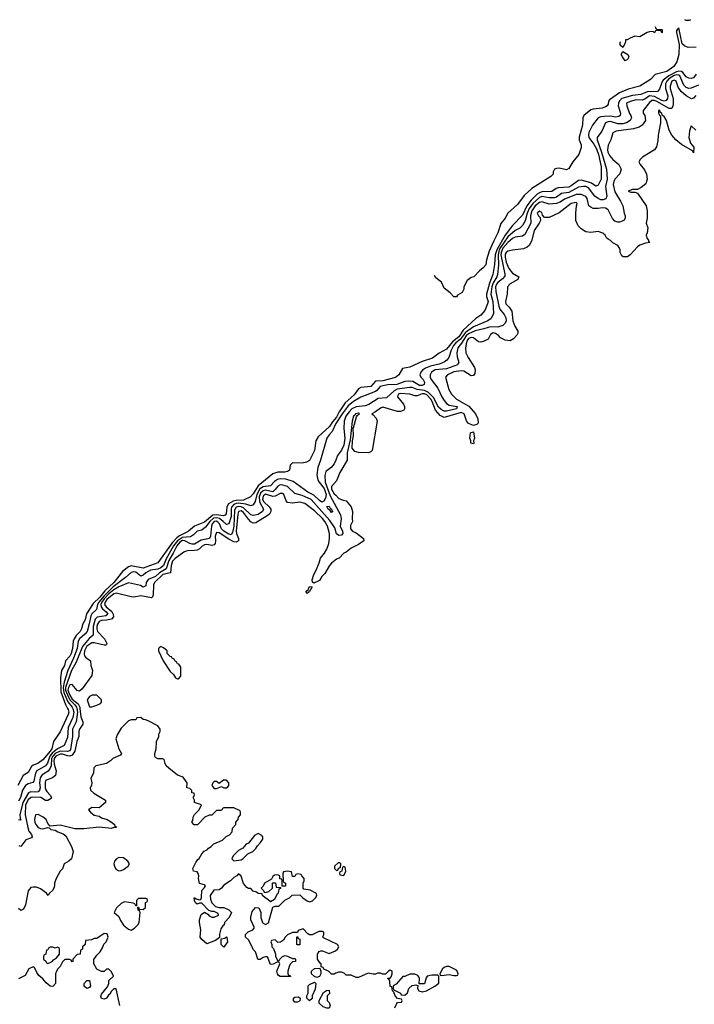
# Model space of a CAD drawing. Header units: inches. Extents: x 2348352 to 2479776, y 460422 to 613655.
# Tile 447 of 590: x 2408640 to 2414156, y 587580 to 595634. Entities that reach past the tile are written whole.
import ezdxf

# ---------------------------------------------------------------- set-up
doc = ezdxf.new("R2010")
doc.units = ezdxf.units.IN
doc.header["$MEASUREMENT"] = 0
for name, color, linetype in [('C4508', 7, 'Continuous'), ('C4509', 7, 'Continuous'), ('C4518', 7, 'Continuous'), ('C4519', 7, 'Continuous')]:
    doc.layers.add(name, color=color, linetype=linetype)

msp = doc.modelspace()

# ---------------------------------------------------------------- linework, layer by layer
at = {"layer": 'C4508', "color": 4}
for points, elevation in [([(2409031.2, 590000), (2409036.5, 589990), (2409041.1, 589970), (2409037.4, 589950), (2408970.3, 589809.7), (2408917.3, 589730), (2408902, 589670), (2408888.8, 589650), (2408830, 589578.7), (2408787.3, 589550), (2408750, 589535.1), (2408736.1, 589523.9), (2408710, 589476), (2408667.3, 589450), (2408626, 589370)], 64), ([(2409073.3, 590000), (2409082.7, 589970), (2409073.3, 589926.7), (2409035.1, 589844.9), (2409030, 589762), (2409004.6, 589695.4), (2408950, 589669.1), (2408906.3, 589633.7), (2408886.9, 589610), (2408866.8, 589553.2), (2408850.3, 589530), (2408781.3, 589490), (2408769, 589470), (2408755.6, 589404.4), (2408746.1, 589393.9), (2408710, 589384.2), (2408686.5, 589370), (2408661.8, 589330), (2408646, 589270), (2408630, 589241.6)], 68), ([(2409106.2, 590000), (2409112.1, 589970), (2409102, 589890), (2409071.5, 589830), (2409071.2, 589770), (2409055.4, 589664.6), (2409046.2, 589653.8), (2409030, 589647.1), (2408970, 589650.5), (2408931, 589630), (2408909.6, 589610), (2408899.6, 589590), (2408896.3, 589530), (2408889.4, 589510.6), (2408872.2, 589487.8), (2408822.5, 589457.5), (2408808.6, 589431.4), (2408800.7, 589390), (2408806, 589350), (2408803.1, 589330), (2408790, 589318.9), (2408770, 589314.3), (2408730, 589318.4), (2408711.5, 589308.5), (2408664.7, 589230), (2408642, 589130), (2408643.6, 589103.6), (2408650, 589086), (2408630, 589089)], 72), ([(2409132.8, 590000), (2409141.1, 589930), (2409156, 589890), (2409156, 589870), (2409128.7, 589830), (2409123.7, 589810), (2409124.4, 589770), (2409105.8, 589730), (2409090.9, 589649.1), (2409070, 589617.7), (2409050.9, 589609.1), (2409030, 589611.6), (2408990, 589626.5), (2408970, 589626.6), (2408936.3, 589610), (2408921.9, 589590), (2408919, 589570), (2408922.9, 589542.9), (2408937.3, 589490), (2408932.7, 589450), (2408907.8, 589432.2), (2408850.7, 589410), (2408847.4, 589390), (2408849, 589351), (2408854.5, 589334.5), (2408861, 589321), (2408890.4, 589290), (2408900.5, 589270), (2408897, 589263), (2408870, 589246.3), (2408850, 589248), (2408812.1, 589272.1), (2408744.8, 589275.2), (2408730, 589270.7), (2408710, 589252.8), (2408688.7, 589210), (2408685, 589130), (2408705.4, 589025.4), (2408715.6, 588995.6), (2408735.3, 588970), (2408742.8, 588950), (2408737.5, 588942.5), (2408690, 588926), (2408650.3, 588869.7), (2408634.6, 588874.6)], 76), ([(2410000, 589402.3), (2409977.2, 589437.2), (2409930, 589454), (2409858, 589510), (2409838, 589530), (2409828.4, 589548.4), (2409822, 589582), (2409808, 589588), (2409770, 589588), (2409750, 589598), (2409744, 589610), (2409744, 589630), (2409755.3, 589670), (2409758, 589730), (2409778, 589770), (2409778, 589790), (2409788, 589810), (2409788, 589830), (2409770, 589858), (2409690, 589898), (2409667.3, 589907.3), (2409648.4, 589908.4), (2409630, 589926), (2409598, 589922), (2409590, 589906), (2409550, 589906), (2409530, 589898), (2409470, 589838), (2409436.9, 589783.1), (2409426, 589750), (2409451, 589670), (2409471.3, 589630), (2409463.6, 589616.4), (2409402, 589590), (2409382, 589570), (2409350, 589549), (2409262, 589530), (2409247.1, 589512.9), (2409244.7, 589470), (2409221, 589430), (2409230.7, 589390), (2409226.8, 589370), (2409216, 589350), (2409218.8, 589330), (2409246.4, 589306.4), (2409342, 589250), (2409342, 589230), (2409290, 589188), (2409230, 589188.7), (2409202, 589170), (2409218, 589150), (2409250, 589126), (2409290, 589118), (2409310, 589104.7), (2409354, 589090), (2409390.9, 589070.9), (2409414, 589050), (2409418, 589038), (2409432.7, 589032.7), (2409430, 589026), (2409410, 589026), (2409390, 589018), (2409290, 589029), (2409165.4, 589014.6), (2409090, 589014), (2408970, 589044), (2408890, 589038), (2408870, 589058), (2408856, 589090), (2408833.2, 589110), (2408790, 589132), (2408770, 589128.7), (2408762, 589090), (2408764.2, 589070), (2408770.6, 589050), (2408790, 589026), (2408810, 589018), (2408830, 589016.3), (2408870, 589024.7), (2408882, 589022), (2408894, 589010), (2408930, 589002.8), (2408952, 588990), (2408995.3, 588975.3), (2409017.3, 588957.3), (2409062.8, 588870), (2409076, 588830), (2409064.7, 588770), (2409042, 588750), (2409004.7, 588730), (2408990.9, 588689.1), (2408972, 588670), (2408938, 588610), (2408924.7, 588570), (2408924.7, 588550), (2408918, 588530), (2408906.8, 588510), (2408884.7, 588490), (2408872, 588470), (2408859, 588490), (2408810, 588525.2), (2408776.5, 588536.5), (2408750, 588539), (2408730, 588535.3), (2408710, 588508), (2408687.1, 588392.9), (2408670, 588358), (2408650, 588348), (2408630, 588362)], 84), ([(2409458, 587570), (2409430, 587706), (2409410, 587706), (2409390, 587686), (2409376.9, 587663.1), (2409365.4, 587654.6), (2409350.8, 587629.2), (2409330, 587622), (2409310, 587626), (2409304, 587644), (2409310, 587662), (2409358, 587722), (2409369, 587750), (2409370, 587774), (2409408, 587810), (2409390, 587846), (2409370, 587866), (2409350, 587866), (2409331.3, 587848.7), (2409308.9, 587848.9), (2409270, 587866), (2409246, 587910), (2409247.3, 587947.3), (2409270, 587982), (2409298, 588010), (2409318, 588042), (2409329.1, 588070.9), (2409348, 588090), (2409362, 588130), (2409355.3, 588155.3), (2409330, 588158), (2409270, 588118), (2409250, 588118), (2409227.3, 588107.3), (2409178, 588102), (2409174, 588070), (2409154, 588050), (2409154, 588030), (2409138, 588022), (2409134, 587990), (2409110, 587986), (2409074, 587950), (2409074, 587930), (2409070, 587926), (2409062, 587942), (2409050, 587946), (2409010, 587946), (2408990, 587926), (2408972, 587890), (2408952, 587870), (2408942, 587850), (2408934, 587830), (2408934, 587750), (2408910, 587726), (2408888.4, 587728.4), (2408856.4, 587756.4), (2408830, 587788), (2408796.4, 587816.4), (2408780.4, 587840.4), (2408762, 587882), (2408750, 587886), (2408714, 587870), (2408683.6, 587816.4), (2408630, 587788)], 88)]:
    msp.add_lwpolyline(points, dxfattribs=dict(at, elevation=elevation))
at = {"layer": 'C4508', "color": 4, "elevation": 88}
for points in [[(2409450, 588779.3), (2409431.3, 588770), (2409414.8, 588750), (2409410.7, 588730), (2409414, 588710), (2409425.5, 588685.5), (2409450, 588670.7), (2409470, 588673), (2409490, 588681.6), (2409526, 588710), (2409537.2, 588730), (2409525.2, 588750), (2409490, 588777.2)], [(2409670, 588446), (2409610, 588446), (2409594, 588430), (2409594, 588386), (2409590, 588386), (2409582, 588402), (2409568, 588408), (2409498, 588418), (2409470, 588405.2), (2409431, 588370), (2409412, 588330), (2409450, 588298), (2409464, 588264), (2409487.7, 588227.7), (2409530, 588194.8), (2409550, 588186), (2409577.5, 588202.5), (2409605.2, 588230), (2409616, 588250), (2409626, 588330), (2409622, 588342), (2409608, 588350), (2409606, 588374), (2409610, 588374), (2409618, 588358), (2409650, 588354), (2409667.3, 588372.7), (2409668, 588412), (2409682, 588418), (2409686, 588430), (2409682, 588442)], [(2408950, 588046), (2408930, 588038), (2408910, 588046), (2408890, 588046), (2408878, 588042), (2408870, 588026), (2408858, 588022), (2408854, 587990), (2408838, 587982), (2408834, 587970), (2408834, 587950), (2408852.7, 587932.7), (2408858, 587918), (2408870, 587914), (2408890, 587922), (2408906, 587930), (2408916.4, 587943.6), (2408940.4, 587959.6), (2408966, 587990), (2408966, 588030), (2408962, 588042)], [(2409190, 587708.7), (2409167.3, 587727.3), (2409168, 587750), (2409190, 587774), (2409210, 587774), (2409218, 587730), (2409210, 587718)]]:
    msp.add_lwpolyline(points, close=True, dxfattribs=at)
at = {"layer": 'C4509', "color": 4}
for points, elevation in [([(2410000, 591439.9), (2409947.5, 591412.5), (2409924.8, 591395.2), (2409885.8, 591354.2), (2409770, 591189.7), (2409650, 591147.1), (2409550, 591165.6), (2409530, 591158), (2409480.7, 591119.3), (2409409.1, 591030), (2409337, 590963), (2409293.9, 590910), (2409241.5, 590858.5), (2409185.5, 590774.5), (2409175, 590725), (2409153.5, 590686.5), (2409145.7, 590650), (2409134.6, 590630), (2409102.6, 590597.4), (2409084.2, 590570), (2409076.9, 590550), (2409071.3, 590490), (2409060.2, 590450), (2409050, 590427.3), (2409013.4, 590390), (2409005.5, 590350), (2408982.4, 590310), (2408972.6, 590250), (2408975.9, 590135.9), (2409013.4, 590033.4), (2409031.2, 590000)], 64), ([(2410000, 591401), (2409970, 591398.6), (2409929, 591371), (2409896.4, 591330), (2409837.6, 591222.4), (2409815.9, 591170), (2409793.7, 591150), (2409770, 591138.8), (2409710, 591130.8), (2409670, 591108.5), (2409650, 591089.7), (2409630, 591083), (2409590, 591115.5), (2409570, 591118.4), (2409550, 591110.9), (2409504.9, 591070), (2409405.3, 590994.7), (2409330, 590922.3), (2409287.2, 590870), (2409276.8, 590850), (2409267.4, 590810), (2409230, 590772.6), (2409221.6, 590758.4), (2409209.3, 590690.7), (2409190.3, 590630), (2409173.6, 590606.4), (2409130, 590569.5), (2409118, 590550), (2409111.1, 590490), (2409080.6, 590410), (2409033.7, 590310), (2409004.6, 590215.4), (2408995.3, 590170), (2409001.4, 590130), (2409034.7, 590054.7), (2409070.2, 590010), (2409073.3, 590000)], 68), ([(2410000, 591366.1), (2409990, 591371.5), (2409970, 591372.5), (2409950, 591360.7), (2409923.5, 591330), (2409895.4, 591270), (2409858.8, 591210), (2409837.5, 591142.5), (2409784, 591110), (2409750, 591078.7), (2409690, 591054.5), (2409672.7, 591030), (2409670, 591002), (2409650, 590993.2), (2409626.3, 591006.3), (2409530, 591026), (2409450, 590993.5), (2409410, 590971.2), (2409370, 590937.9), (2409330, 590895.2), (2409311.4, 590870), (2409304.3, 590850), (2409306.8, 590830), (2409315.6, 590815.6), (2409346.4, 590790), (2409360.3, 590770), (2409343.4, 590756.6), (2409272.8, 590747.2), (2409256.1, 590730), (2409240.2, 590670), (2409242, 590598), (2409207.1, 590572.9), (2409153.9, 590506.1), (2409100.5, 590379.5), (2409064.3, 590310), (2409014.6, 590170), (2409014.4, 590150), (2409030, 590110.2), (2409050.1, 590070), (2409091, 590030), (2409104.2, 590010), (2409106.2, 590000)], 72), ([(2410000, 591285.2), (2409982, 591278), (2409910, 591227.6), (2409890, 591205.6), (2409877.2, 591170), (2409871.7, 591108.3), (2409810, 591095.2), (2409741.7, 591030), (2409733.1, 591010), (2409731.7, 590928.3), (2409726.4, 590913.6), (2409716.4, 590903.6), (2409630, 590919.7), (2409574, 590910), (2409550, 590911.6), (2409430, 590943.1), (2409410, 590936.8), (2409353.4, 590890), (2409338.9, 590870), (2409334.4, 590850), (2409347.9, 590830), (2409393.5, 590793.5), (2409405.2, 590770), (2409407.7, 590750), (2409389.3, 590730.7), (2409350, 590722), (2409310, 590719.3), (2409290, 590710.9), (2409275.5, 590690), (2409269.4, 590669.4), (2409269.4, 590650), (2409276.5, 590630), (2409332.1, 590570), (2409351.7, 590530), (2409350, 590522), (2409343.5, 590516.5), (2409330, 590516.3), (2409250, 590536.1), (2409230, 590536.4), (2409190, 590508.5), (2409168.6, 590470), (2409166.1, 590446.1), (2409170.3, 590430.3), (2409179, 590419), (2409219.1, 590390), (2409222.6, 590350), (2409236.1, 590310), (2409230.2, 590270), (2409150, 590158.9), (2409130, 590142.4), (2409110, 590147.7), (2409070, 590196.2), (2409050, 590194), (2409037.7, 590170), (2409034.8, 590150), (2409050, 590108.4), (2409070, 590076), (2409116.8, 590036.8), (2409131.4, 590011.4), (2409132.8, 590000)], 76)]:
    msp.add_lwpolyline(points, dxfattribs=dict(at, elevation=elevation))
at = {"layer": 'C4509', "color": 4, "elevation": 84}
for points in [[(2409790, 590506), (2409774, 590490), (2409774, 590470), (2409812, 590390), (2409870, 590302), (2409896.9, 590276.9), (2409914, 590250), (2409930, 590242), (2409938, 590242), (2409956.4, 590263.6), (2409956.4, 590336.4), (2409942, 590362), (2409930, 590366), (2409922, 590382), (2409910, 590386), (2409902, 590402), (2409886, 590410), (2409882, 590422), (2409870, 590426), (2409846, 590450), (2409846, 590470), (2409816.4, 590496.4)], [(2409270, 590108.7), (2409231.6, 590108.4), (2409210, 590098), (2409192, 590070), (2409210, 590012), (2409230, 590012), (2409270, 590026), (2409300.4, 590039.6), (2409308, 590050), (2409308, 590070)]]:
    msp.add_lwpolyline(points, close=True, dxfattribs=at)
at = {"layer": 'C4518', "color": 4, "elevation": 84}
msp.add_lwpolyline([(2411706, 587550), (2411720.2, 587579.8), (2411730, 587594), (2411762, 587598), (2411766, 587610), (2411762, 587622), (2411730, 587626), (2411710, 587648), (2411698, 587678), (2411688, 587690), (2411682, 587722), (2411670, 587726), (2411667.3, 587767.3), (2411662, 587782), (2411646, 587790), (2411650, 587794), (2411670, 587794), (2411676.4, 587803.6), (2411686, 587830), (2411686, 587850), (2411670, 587858), (2411654, 587850), (2411630, 587826), (2411610, 587826), (2411590, 587835.3), (2411565.4, 587834.6), (2411550, 587826), (2411530, 587826), (2411490, 587835.3), (2411410, 587798), (2411390, 587798), (2411350, 587818), (2411310, 587818), (2411293.6, 587833.6), (2411270, 587842), (2411250, 587842), (2411224.7, 587835.3), (2411210, 587826), (2411190, 587826), (2411166, 587850), (2411127.3, 587867.3), (2411122, 587882), (2411106, 587886), (2411106, 587910), (2411096.4, 587916.4), (2411075.3, 587950), (2411075.3, 587990), (2411088.9, 588011.1), (2411103.1, 588016.9), (2411116.9, 588016.9), (2411170, 587994), (2411223.1, 588016.9), (2411238, 588030), (2411248, 588050), (2411238, 588070), (2411123.1, 588123.1), (2411118, 588130), (2411126, 588150), (2411126, 588170), (2411116.4, 588176.4), (2411085.4, 588174.6), (2411031.1, 588148.9), (2411010, 588148.7), (2410996.4, 588156.4), (2410958, 588198), (2410918, 588182), (2410910, 588166), (2410870, 588166), (2410830, 588148), (2410810, 588128), (2410796, 588104), (2410771.6, 588088.4), (2410750, 588086), (2410730, 588106), (2410698, 588102), (2410694, 588090), (2410702, 588070), (2410702, 588050), (2410716, 588036), (2410731.3, 587990), (2410732, 587970), (2410750, 587934), (2410762, 587938), (2410766, 587950), (2410788, 587970), (2410810, 587978), (2410830, 587974), (2410870, 587954), (2410890, 587954), (2410894, 587950), (2410894, 587930), (2410870, 587926), (2410851.3, 587908.7), (2410842, 587890), (2410832, 587850), (2410832.7, 587832.7), (2410838, 587818), (2410850, 587814), (2410852.7, 587807.3), (2410770, 587808), (2410756.4, 587816.4), (2410748, 587828), (2410742, 587850), (2410766, 587910), (2410762, 587922), (2410750, 587926), (2410711.6, 587908.4), (2410690, 587906), (2410667.3, 587967.3), (2410650, 587968), (2410630, 587962), (2410607.3, 587947.3), (2410590, 587946), (2410586, 587950), (2410568, 588010), (2410549, 588029), (2410542, 588050), (2410510, 588106), (2410486, 588130), (2410486, 588150), (2410508.4, 588171.6), (2410546, 588190), (2410556.4, 588203.6), (2410558, 588210), (2410528.7, 588270), (2410528.9, 588291.1), (2410540.4, 588339.6), (2410568.4, 588371.6), (2410594, 588370), (2410611.1, 588331.1), (2410611.3, 588290), (2410624.7, 588250), (2410630, 588242), (2410650, 588232), (2410673.2, 588246.8), (2410710, 588374), (2410730, 588382), (2410758, 588382), (2410808.9, 588431.1), (2410846, 588450), (2410868.4, 588471.6), (2410930, 588474), (2410954, 588450), (2410990, 588424.7), (2411010, 588418), (2411034.6, 588425.4), (2411058, 588450), (2411068, 588470), (2411067.3, 588487.3), (2411014.6, 588514.6), (2410962, 588522), (2410958, 588530), (2410958, 588570), (2410966, 588590), (2410966, 588610), (2410946, 588630), (2410942, 588642), (2410910, 588646), (2410898, 588642), (2410890, 588626), (2410870, 588626), (2410862, 588662), (2410830, 588668), (2410798, 588662), (2410792.7, 588647.3), (2410794, 588590), (2410798, 588578), (2410812, 588570), (2410814, 588550), (2410810, 588546), (2410786, 588546), (2410786, 588590), (2410782, 588602), (2410767.3, 588607.3), (2410766, 588630), (2410750, 588638), (2410723.6, 588636.4), (2410710, 588626), (2410698, 588602), (2410642, 588570), (2410630, 588546), (2410614, 588530), (2410634, 588510), (2410638, 588498), (2410650, 588494), (2410676.4, 588503.6), (2410706, 588530), (2410706, 588570), (2410710, 588574), (2410732.7, 588572.7), (2410738, 588538), (2410774, 588534), (2410770, 588526), (2410758, 588522), (2410752, 588490), (2410741, 588479), (2410723.6, 588436.4), (2410690, 588418), (2410670, 588438), (2410646, 588450), (2410626, 588470), (2410622, 588482), (2410590, 588486), (2410576.4, 588496.4), (2410550, 588506), (2410530, 588526), (2410510, 588526), (2410496.4, 588536.4), (2410470, 588568), (2410450, 588628), (2410430, 588646), (2410414, 588630), (2410390, 588618), (2410364.7, 588590), (2410310, 588555.3), (2410290, 588528.7), (2410270, 588515.3), (2410226, 588514), (2410198, 588470), (2410199.6, 588439.6), (2410211.3, 588410), (2410241, 588381), (2410270, 588371.3), (2410310, 588372), (2410350, 588352), (2410372, 588330), (2410352, 588290), (2410314, 588250), (2410311.3, 588228.7), (2410299.6, 588220.4), (2410283.6, 588196.4), (2410274, 588154), (2410274, 588126), (2410239.6, 588100.4), (2410170, 588075.3), (2410128.9, 588108.9), (2410115.3, 588130), (2410122, 588190), (2410108.7, 588250), (2410108.9, 588271.1), (2410124.7, 588315.3), (2410150, 588334), (2410178, 588318), (2410190, 588302), (2410210, 588292), (2410230, 588292), (2410266, 588310), (2410262, 588322), (2410230, 588338), (2410210, 588338), (2410187.3, 588347.3), (2410130, 588406), (2410110, 588406), (2410090, 588398), (2410078, 588410), (2410068, 588430), (2410066, 588450), (2410071.6, 588451.6), (2410082, 588442), (2410110, 588434), (2410122, 588438), (2410127.3, 588452.7), (2410128.4, 588511.6), (2410150, 588534), (2410158, 588550), (2410150, 588558), (2410108.7, 588568.7), (2410102.7, 588610), (2410105.2, 588630), (2410099, 588650), (2410090, 588662), (2410062, 588670), (2410055.3, 588690), (2410080.2, 588739.8), (2410096.4, 588763.6), (2410108.4, 588771.6), (2410128, 588810), (2410148.9, 588831.1), (2410174.6, 588845.4), (2410183.1, 588856.9), (2410206, 588870), (2410228.4, 588891.6), (2410298, 588922), (2410328.9, 588951.1), (2410354.6, 588965.4), (2410378, 588990), (2410380.4, 589019.6), (2410406, 589050), (2410406, 589070), (2410426, 589090), (2410428.4, 589111.6), (2410446, 589130), (2410446, 589150), (2410442, 589162), (2410390, 589186), (2410310, 589186), (2410298, 589182), (2410290, 589166), (2410250, 589166), (2410210, 589126), (2410190, 589126), (2410154, 589110), (2410092.7, 589047.3), (2410067.3, 589047.3), (2410048, 589070), (2410056.4, 589083.6), (2410058, 589110), (2410068.9, 589131.1), (2410108, 589170), (2410126, 589210), (2410068, 589230), (2410068, 589250), (2410058, 589270), (2410068, 589290), (2410066, 589306), (2410048.7, 589308.7), (2410047.3, 589327.3), (2410030, 589346), (2410006, 589350), (2410008, 589390), (2410000, 589402.3)], dxfattribs=at)
for points in [[(2410330, 589414), (2410307.3, 589412.7), (2410270, 589386), (2410250, 589402), (2410230, 589402), (2410218, 589390), (2410211.3, 589370), (2410230, 589344.7), (2410250, 589344.7), (2410290, 589362), (2410310, 589351.3), (2410330, 589351.3), (2410342, 589358), (2410348.7, 589370), (2410349, 589390)], [(2410590, 588978), (2410559.6, 588960.4), (2410510, 588898), (2410491.6, 588888.4), (2410463.6, 588856.4), (2410430, 588838), (2410385.4, 588794.6), (2410374, 588770), (2410390, 588754), (2410450, 588762), (2410468.4, 588771.6), (2410506, 588810), (2410546, 588830), (2410570, 588854), (2410583.1, 588876.9), (2410610, 588902), (2410628, 588930), (2410628, 588950), (2410620.4, 588960.4)], [(2411256.4, 588736.4), (2411243.6, 588736.4), (2411214, 588710), (2411214, 588690), (2411230, 588674), (2411242, 588678), (2411247.3, 588692.7), (2411262, 588698), (2411266, 588730)], [(2411290, 588706), (2411278, 588702), (2411274, 588670), (2411258, 588662), (2411254, 588650), (2411258, 588638), (2411290, 588634), (2411306, 588670), (2411302, 588702)], [(2410310, 588046), (2410288, 588070), (2410286, 588114), (2410318, 588122), (2410330, 588132), (2410334, 588130), (2410338, 588090)], [(2410910, 588066), (2410906, 588070), (2410906, 588130), (2410910, 588134), (2410918, 588118), (2410931.6, 588111.6), (2410930, 588066)], [(2412150, 587888.7), (2412130, 587888.7), (2412110, 587882), (2412098, 587870), (2412074, 587830), (2412078, 587818), (2412090, 587814), (2412150, 587824.7), (2412190, 587814), (2412210, 587814), (2412222, 587818), (2412226, 587830), (2412218, 587850), (2412210, 587858)], [(2411070, 587798), (2411050, 587808), (2411026, 587830), (2411026, 587850), (2411050, 587872), (2411094, 587874), (2411102, 587850), (2411102, 587830), (2411090, 587806)], [(2411870, 587825.2), (2411830, 587825.2), (2411788, 587808), (2411772, 587808), (2411716.9, 587743.1), (2411694, 587730), (2411694, 587710), (2411698, 587698), (2411754, 587670), (2411758, 587658), (2411790, 587654), (2411810, 587674), (2411822, 587710), (2411850, 587734.8), (2411878, 587738), (2411894, 587734), (2411892, 587710), (2411902, 587690), (2411930, 587681), (2411966, 587690), (2412032.9, 587727.1), (2412067.3, 587752.7), (2412066, 587810), (2412058, 587818), (2412010, 587819), (2411971.3, 587808.7), (2411963.6, 587796.4), (2411950, 587746), (2411906, 587746), (2411908.7, 587790), (2411903.1, 587803.1), (2411894, 587814)], [(2411010, 587608), (2410988, 587630), (2410988, 587650), (2410998, 587670), (2410998, 587730), (2411010, 587742), (2411050, 587762), (2411062, 587750), (2411056.9, 587703.1), (2411032, 587650), (2411031.6, 587628.4)], [(2411150, 587548), (2411120.2, 587560.2), (2411088, 587590), (2411088.4, 587611.6), (2411123.1, 587676.9), (2411148.4, 587691.6), (2411170, 587694), (2411171.6, 587668.4), (2411154, 587650), (2411154, 587610), (2411170, 587594), (2411178, 587570), (2411170, 587548)], [(2410890, 587598), (2410878, 587610), (2410878, 587630), (2410890, 587638), (2410919.6, 587639.6), (2410934, 587630), (2410930, 587608), (2410910, 587598)]]:
    msp.add_lwpolyline(points, close=True, dxfattribs=at)
at = {"layer": 'C4519', "color": 4}
for points, elevation in [([(2414125.1, 595633.9), (2414113.7, 595626.3), (2414090, 595626), (2414077.7, 595633.4)], 52), ([(2414170, 595409.6), (2414105.1, 595405.1), (2414076.9, 595416.9), (2414057.6, 595437.6), (2414030, 595568), (2414019.6, 595560.4), (2414010, 595546), (2414008.7, 595530), (2414031.3, 595431.3), (2414029.1, 595350), (2414012.7, 595290), (2413988.9, 595250), (2413930, 595209.2), (2413835.2, 595184.8), (2413796.3, 595143.7), (2413710, 595089.8), (2413615.2, 595064.8), (2413544.2, 595035.8), (2413461.7, 594978.3), (2413452.7, 594967.3), (2413450, 594944), (2413442, 594930), (2413430, 594920.7), (2413402, 594910), (2413330, 594902), (2413310, 594895.6), (2413252.7, 594850), (2413244.2, 594830), (2413240.8, 594770), (2413213.1, 594673.1), (2413215.3, 594650), (2413230.9, 594609.1), (2413231.3, 594588.7), (2413211, 594530), (2413162, 594470), (2413130, 594417.2), (2413110, 594404.5), (2413050, 594419.3), (2413030, 594418), (2413011.3, 594410), (2413002, 594390), (2413000.5, 594370), (2412983.8, 594350), (2412826.2, 594253.8), (2412763.6, 594196.4), (2412710, 594121.6), (2412630.4, 594050), (2412608.7, 594011.3), (2412572.8, 593967.2), (2412550, 593889.3), (2412515.3, 593824.7), (2412478.5, 593741.4), (2412457.1, 593670), (2412450, 593629), (2412430, 593604), (2412399.6, 593580.4), (2412354, 593530), (2412330, 593526), (2412299.6, 593500.4), (2412272, 593450), (2412271.1, 593428.9), (2412256.9, 593403.1), (2412219.6, 593380.4), (2412210, 593368), (2412190, 593366), (2412160.4, 593400.4), (2412110, 593438), (2412090, 593488), (2412042, 593522), (2412030.5, 593541.4)], 56), ([(2413850, 595554), (2413890, 595554), (2413894, 595550), (2413894, 595530), (2413890, 595526), (2413882, 595542), (2413870, 595546), (2413838, 595542), (2413830, 595526), (2413818, 595538), (2413790, 595535.3), (2413770, 595528.7), (2413710, 595494), (2413670, 595498), (2413630, 595484), (2413608, 595468), (2413592, 595468), (2413592, 595452), (2413584.7, 595430), (2413570, 595406), (2413550, 595426), (2413550, 595451), (2413553.1, 595454.1)], 52), ([(2413836.2, 595577.8), (2413842, 595562), (2413850, 595554)], 52), ([(2414170, 595189.3), (2414150, 595159.5), (2414130, 595154), (2414110, 595156.2), (2414090, 595167.3), (2414062.2, 595202.2), (2414050, 595209.8), (2414030, 595212.7), (2414010, 595207), (2413946.3, 595173.7), (2413901.2, 595138.8), (2413892.2, 595127.8), (2413870, 595065.2), (2413853.7, 595046.3), (2413770, 595044.1), (2413719, 595021.1), (2413650, 595015), (2413563.1, 594990), (2413542.9, 594970), (2413535.8, 594950), (2413534.3, 594930), (2413552, 594870), (2413548.7, 594851.3), (2413538, 594842), (2413510, 594837.2), (2413470, 594843.8), (2413418.2, 594841.8), (2413390, 594839.2), (2413368.5, 594830), (2413323.1, 594770), (2413293.1, 594710), (2413289.2, 594690), (2413293.8, 594670), (2413335.2, 594615.2), (2413356.5, 594576.5), (2413372.2, 594530), (2413393.5, 594430), (2413393.8, 594330), (2413370, 594279), (2413350, 594272.3), (2413315.4, 594295.4), (2413290, 594305), (2413230, 594320.3), (2413210, 594319.2), (2413150, 594274.7), (2413130, 594265.3), (2413041.6, 594258.4), (2413026.3, 594253.7), (2412990, 594229.7), (2412910, 594225), (2412890, 594218.9), (2412870, 594205.6), (2412822.5, 594157.5), (2412785.4, 594110), (2412750, 594035.8), (2412670, 593949.7), (2412608.8, 593871.2), (2412540.6, 593750), (2412528.4, 593710), (2412522.6, 593630), (2412507.7, 593550), (2412480.9, 593479.1), (2412455.9, 593390), (2412456.2, 593370), (2412469.1, 593330), (2412465.5, 593310), (2412444.1, 593255.9), (2412410, 593216.9), (2412370, 593189.6), (2412266.4, 593093.6), (2412230, 593039.3), (2412179.9, 593000.1), (2412130, 592939.7), (2412070, 592907.3), (2412015.1, 592864.9), (2411930, 592838), (2411830, 592791.8), (2411770, 592781.2), (2411740.5, 592730), (2411712.5, 592707.5), (2411610, 592680.7), (2411550, 592676.8), (2411510, 592633.7), (2411430, 592625.1), (2411410, 592613.3), (2411373.6, 592566.4), (2411301.5, 592498.5), (2411253.1, 592426.9), (2411230, 592382.7), (2411196.7, 592343.3), (2411173.3, 592306.7), (2411079.5, 592220.5), (2411060.7, 592190), (2411050.2, 592109.8), (2411010, 592029), (2410985.2, 592014.8), (2410950, 592005.2), (2410871.3, 592008.7), (2410851.1, 591988.9), (2410844.7, 591950), (2410830, 591939), (2410807.1, 591932.9), (2410750, 591932.3), (2410710, 591918.4), (2410590, 591820.8), (2410550, 591756.3), (2410528, 591730), (2410470, 591702.2), (2410410, 591701.6), (2410384.5, 591695.5), (2410347.2, 591672.8), (2410334.4, 591650), (2410328.7, 591591.3), (2410318.7, 591581.3), (2410303.9, 591576.1), (2410250, 591584.1), (2410219.7, 591580.3), (2410150, 591524.8), (2410070.4, 591490), (2410019.3, 591450), (2410000, 591439.9)], 64), ([(2414190, 595097.6), (2414130, 595074), (2414110, 595071.6), (2414090, 595079.6), (2414070, 595097.6), (2414036, 595176), (2414030, 595180.8), (2414010, 595182.4), (2413990, 595176.2), (2413947, 595150), (2413930.2, 595130), (2413921, 595110), (2413919.2, 595070), (2413938, 595010), (2413936.5, 594990), (2413926.2, 594973.8), (2413910, 594968), (2413890, 594973.2), (2413830, 595004.5), (2413790.2, 595009.8), (2413750, 594983.5), (2413730, 594976.4), (2413681.2, 594978.8), (2413630, 594965.6), (2413602, 594950), (2413603.8, 594930), (2413626.7, 594866.7), (2413637.3, 594850), (2413641, 594830), (2413631.3, 594810), (2413601, 594790), (2413570, 594781.1), (2413530, 594783.1), (2413470, 594800.4), (2413450, 594798.9), (2413430.3, 594789.7), (2413398.3, 594721.7), (2413360.5, 594670), (2413362.4, 594650), (2413397.2, 594550), (2413437.6, 594410), (2413442.3, 594330), (2413428.9, 594270), (2413440.8, 594190), (2413432.4, 594167.6), (2413410, 594159.8), (2413390, 594161.6), (2413369.9, 594169.9), (2413341.7, 594190), (2413290, 594259.7), (2413270, 594268.2), (2413250, 594269.7), (2413210, 594262.6), (2413130, 594219.2), (2413070, 594212.6), (2413030, 594183.5), (2413010, 594177.2), (2412970, 594175.6), (2412910, 594186.6), (2412890, 594180.3), (2412834.7, 594130), (2412804.4, 594090), (2412788, 594050), (2412771.9, 593988.1), (2412750, 593949.5), (2412730, 593927.6), (2412690, 593908.4), (2412630, 593856.5), (2412570, 593771.6), (2412560.1, 593750), (2412550.7, 593710), (2412554.8, 593625.2), (2412546.9, 593550), (2412540.8, 593530), (2412510, 593482), (2412499.8, 593450), (2412493, 593390), (2412507.5, 593330), (2412513, 593230), (2412494, 593190), (2412466.8, 593170), (2412350, 593121.6), (2412283.8, 593076.2), (2412241.9, 593018.1), (2412205.2, 592990), (2412187, 592970), (2412168.2, 592930), (2412149, 592871), (2412133, 592850), (2412110, 592831.8), (2412070, 592816.4), (2411999.7, 592800.3), (2411957.5, 592782.5), (2411934.3, 592765.7), (2411919.1, 592750), (2411910.5, 592730), (2411920.5, 592710), (2411939.5, 592690), (2411948.8, 592670), (2411948.2, 592650), (2411930, 592640.4), (2411910, 592641.8), (2411854.5, 592674.5), (2411817.2, 592677.2), (2411790, 592675.1), (2411724.7, 592650), (2411650, 592648), (2411610, 592639.7), (2411587.9, 592632.1), (2411560.3, 592599.7), (2411547.9, 592592.1), (2411430, 592547), (2411370, 592509.8), (2411326.1, 592473.9), (2411276.8, 592410), (2411225.4, 592330), (2411195.9, 592264.1), (2411170, 592239.3), (2411150.7, 592210), (2411099.5, 592030), (2411078, 591970), (2411070.3, 591910), (2411077, 591870), (2411087.4, 591850), (2411130, 591798.3), (2411146.2, 591750), (2411139.9, 591720.1), (2411125.8, 591694.2), (2411110, 591686), (2411090, 591699.6), (2411044.8, 591744.8), (2410994.5, 591770), (2410876.6, 591856.6), (2410816.5, 591876.5), (2410770, 591878.2), (2410747, 591873), (2410723.2, 591856.8), (2410690, 591821.3), (2410630, 591813.3), (2410604.2, 591795.8), (2410577.5, 591750), (2410566, 591694), (2410550, 591665.1), (2410530, 591657.6), (2410489.8, 591669.8), (2410430, 591677.9), (2410410, 591677.4), (2410390, 591668.8), (2410372.7, 591647.3), (2410368.6, 591630), (2410369.3, 591570), (2410350, 591509), (2410330, 591503.7), (2410304.4, 591530), (2410272.3, 591552.3), (2410250, 591559.3), (2410223.9, 591556.1), (2410194.8, 591530), (2410158.2, 591481.8), (2410130, 591459), (2410090, 591449.2), (2410060.2, 591419.8), (2410036.2, 591403.8), (2410000, 591401)], 68), ([(2414166.8, 595013.2), (2414150, 594992.7), (2414133, 594987), (2414089.8, 595009.8), (2414047.3, 595047.2), (2414022.9, 595082.9), (2414006, 595130), (2413990, 595138.7), (2413970.8, 595130), (2413956.9, 595090), (2413959, 595070), (2413983.6, 594990), (2413982, 594938), (2413972.2, 594907.8), (2413950, 594907.6), (2413850, 594966), (2413830, 594972.3), (2413807.9, 594972.1), (2413790, 594957.6), (2413738.8, 594890), (2413738.8, 594870), (2413750.5, 594850), (2413755.5, 594810), (2413728.7, 594771.3), (2413703.9, 594756.1), (2413658.3, 594741.7), (2413517.5, 594722.5), (2413490.6, 594709.4), (2413473, 594650), (2413451.9, 594608.1), (2413445.3, 594570), (2413448.8, 594550), (2413462.6, 594522.6), (2413490, 594490.4), (2413537.3, 594450), (2413558.8, 594410), (2413547.7, 594372.3), (2413506.4, 594330), (2413497, 594310), (2413493.3, 594286.7), (2413505.8, 594225.8), (2413553.4, 594150), (2413570.6, 594110), (2413581, 594050), (2413590.9, 594029.1), (2413591, 594010), (2413578.8, 593990), (2413542.7, 593977.2), (2413530, 593976.8), (2413506.6, 593986.6), (2413487.1, 594007.1), (2413450, 594079.5), (2413430, 594091.8), (2413404.9, 594095.1), (2413368.9, 594088.9), (2413330, 594088.7), (2413310, 594099), (2413292.5, 594112.5), (2413279.5, 594170), (2413267.9, 594187.9), (2413230, 594203), (2413190, 594203.9), (2413170, 594196.8), (2413095.4, 594164.6), (2413059.3, 594140.7), (2413030, 594129.7), (2412970, 594125.1), (2412910, 594142.7), (2412890, 594138.7), (2412854.9, 594110), (2412826, 594070), (2412815.9, 594030), (2412820.3, 593970), (2412770, 593877), (2412750, 593863.6), (2412690, 593854.3), (2412670, 593845.1), (2412630, 593812.2), (2412590, 593765.1), (2412576.1, 593730), (2412575, 593710), (2412606.6, 593553.4), (2412605.3, 593534.7), (2412587.2, 593512.8), (2412550, 593485.1), (2412537.7, 593470), (2412529.4, 593449.4), (2412531.8, 593410), (2412556.5, 593290), (2412565.8, 593265.8), (2412602, 593222), (2412614.3, 593194.3), (2412616, 593170), (2412608.8, 593151.2), (2412590, 593131), (2412574.3, 593125.7), (2412550, 593118.9), (2412490, 593120.9), (2412470, 593116.8), (2412435.8, 593104.2), (2412364, 593090), (2412310, 593065.5), (2412290, 593048.8), (2412252.1, 592987.9), (2412221.3, 592950), (2412214.9, 592910), (2412215.5, 592875.5), (2412230.6, 592830), (2412218.8, 592810), (2412130, 592779.2), (2412037.3, 592770), (2412006.4, 592750), (2411996.4, 592730), (2411997.1, 592710), (2412005.5, 592690), (2412059.9, 592619.9), (2412090.3, 592550), (2412110, 592517.6), (2412130, 592494), (2412150, 592480.3), (2412215.5, 592470), (2412212.4, 592450), (2412130, 592430.9), (2412110, 592431.8), (2412085.4, 592445.4), (2412065.3, 592465.3), (2412023.3, 592543.3), (2411983.5, 592583.5), (2411950, 592602), (2411890, 592609.8), (2411850, 592624.4), (2411830, 592625.1), (2411727.5, 592612.5), (2411701.1, 592598.9), (2411638, 592542), (2411570, 592535.4), (2411493.5, 592486.5), (2411465.3, 592474.7), (2411390, 592467.6), (2411355.8, 592450), (2411333.3, 592426.7), (2411307.2, 592390), (2411294, 592350), (2411290.3, 592290), (2411297.6, 592210), (2411290, 592153.2), (2411270, 592112.3), (2411238, 592070), (2411225.5, 592030), (2411210, 592001.2), (2411187.3, 591970), (2411143.1, 591936.9), (2411133.7, 591906.3), (2411138.6, 591850), (2411178.4, 591738.4), (2411263.5, 591583.5), (2411269.3, 591550), (2411259.5, 591490), (2411279.6, 591450), (2411281.3, 591430), (2411270, 591416.2), (2411250, 591414), (2411230, 591429.3), (2411216.4, 591476.4), (2411176.8, 591536.8), (2411023.6, 591710), (2410950, 591741.1), (2410890, 591756.9), (2410830, 591814.7), (2410792.5, 591827.5), (2410770, 591828), (2410750, 591817.6), (2410730, 591789.6), (2410710, 591771.1), (2410650, 591785.2), (2410630, 591781), (2410610, 591761.5), (2410597.9, 591730), (2410599.3, 591699.3), (2410603.4, 591683.4), (2410634.6, 591630), (2410623.8, 591610), (2410590, 591586.3), (2410550, 591576.9), (2410530, 591584.7), (2410470, 591641.5), (2410450, 591649.8), (2410430, 591651.9), (2410410, 591645.1), (2410397.2, 591622.8), (2410389.4, 591490), (2410381, 591439), (2410370, 591419.7), (2410350, 591424.5), (2410309.8, 591450), (2410291, 591470), (2410274, 591510), (2410262, 591522), (2410250, 591530.6), (2410230, 591528.3), (2410214.9, 591510), (2410208.3, 591490), (2410199.7, 591410), (2410191.2, 591388.8), (2410122.6, 591377.4), (2410070, 591344), (2410050, 591343.1), (2410030, 591349.7), (2410000, 591366.1)], 72), ([(2414169.1, 594729.1), (2414130, 594766), (2414116, 594724), (2414110.7, 594670), (2414123.5, 594623.5), (2414151.3, 594590), (2414150, 594546), (2414142, 594562), (2414050, 594614), (2414005.2, 594650), (2413973.2, 594690), (2413949.5, 594729.5), (2413929.2, 594810), (2413910, 594842), (2413893.2, 594853.2), (2413890, 594866), (2413876.4, 594876.4), (2413874, 594890), (2413870, 594893.2), (2413862, 594890), (2413862, 594870), (2413870, 594854), (2413874, 594854), (2413878, 594838), (2413878.8, 594790), (2413860.7, 594690), (2413858, 594642), (2413846.4, 594593.6), (2413830, 594568.7), (2413732, 594510), (2413712, 594490), (2413702, 594470), (2413712, 594450), (2413747.1, 594407.1), (2413766, 594370), (2413770.8, 594330), (2413758, 594290), (2413719.8, 594260.2), (2413690, 594246), (2413650, 594246), (2413614, 594230), (2413636.4, 594223.6), (2413670, 594222), (2413690, 594214), (2413761, 594110), (2413771, 594070), (2413771.3, 594050), (2413771, 594010), (2413761, 593970), (2413776, 593930), (2413771, 593890), (2413761, 593870), (2413766.4, 593846.4), (2413782, 593830), (2413782, 593822), (2413792, 593810), (2413755.3, 593804.7), (2413710, 593789), (2413690, 593777.2), (2413630.7, 593709.3), (2413610, 593695.3), (2413575.3, 593695.3), (2413563.1, 593703.1), (2413548.7, 593730), (2413548.7, 593750), (2413542, 593770), (2413530, 593788), (2413490, 593808), (2413470, 593828), (2413450, 593838), (2413438, 593850), (2413428, 593870), (2413408.9, 593888.9), (2413370, 593902), (2413310, 593894), (2413270, 593899), (2413230, 593924), (2413206.8, 593946.8), (2413186.6, 593990), (2413186.6, 594050), (2413192.7, 594110), (2413199, 594130), (2413190, 594139), (2413150, 594129.2), (2413050, 594055.1), (2412970, 594017), (2412930, 594015.3), (2412913.6, 594033.6), (2412910, 594058), (2412890, 594068.7), (2412871.3, 594050), (2412881, 594030), (2412896, 594016), (2412897.3, 593990), (2412888.5, 593970), (2412846.3, 593910), (2412826.4, 593830), (2412807.3, 593790), (2412790, 593772.7), (2412759.5, 593760.5), (2412670.4, 593749.6), (2412630, 593739.5), (2412617.3, 593730), (2412610, 593715.3), (2412609.3, 593690), (2412616.5, 593650), (2412639.1, 593599.1), (2412670, 593561.6), (2412722, 593530), (2412714, 593510), (2412650, 593472.3), (2412627.3, 593450), (2412625.5, 593390), (2412610.7, 593330), (2412614, 593310), (2412641.6, 593281.6), (2412662.8, 593250), (2412670.7, 593170), (2412688.1, 593128.1), (2412712.7, 593087.3), (2412714, 593070), (2412705.4, 593054.6), (2412676.3, 593023.7), (2412650, 593006), (2412610, 593012.3), (2412571.5, 593031.5), (2412555.1, 593050), (2412530, 593066), (2412510, 593071.1), (2412490, 593059.3), (2412470, 593020.9), (2412436.7, 593003.3), (2412410, 592996), (2412390, 592999.5), (2412350, 593031.3), (2412330, 593034.5), (2412310, 593024.7), (2412299.6, 593010), (2412290, 592982), (2412285.8, 592945.9), (2412288.7, 592910), (2412306.4, 592870), (2412357.1, 592790), (2412363.8, 592770), (2412361.4, 592738.6), (2412350, 592722), (2412330, 592719.3), (2412270, 592758), (2412250, 592760.4), (2412190, 592754), (2412137.3, 592730), (2412121, 592710), (2412148.8, 592608.8), (2412170.6, 592570), (2412210.7, 592530), (2412312.6, 592472.6), (2412366.4, 592410), (2412386, 592370), (2412387.1, 592332.9), (2412378.5, 592321.5), (2412350, 592314.5), (2412310, 592329.5), (2412292.5, 592352.5), (2412273.7, 592410), (2412250, 592421.7), (2412110, 592379), (2412076.6, 592396.6), (2412038.9, 592438.9), (2412013, 592510), (2412001, 592530), (2411970, 592564), (2411950, 592574), (2411930, 592574.2), (2411890, 592557.4), (2411870, 592556.9), (2411829.6, 592569.6), (2411750, 592576.9), (2411734, 592570), (2411728.5, 592550), (2411777.3, 592490), (2411786.8, 592470), (2411786, 592450), (2411779.8, 592440.2), (2411754, 592430), (2411730, 592429.5), (2411610, 592465.2), (2411590, 592457.2), (2411550, 592427), (2411518, 592410), (2411530, 592402.8), (2411553.9, 592373.9), (2411561.7, 592350), (2411521.3, 592110), (2411510, 592097.6), (2411490, 592089.6), (2411410, 592092.4), (2411381.1, 592101.1), (2411357.6, 592130), (2411360.9, 592190), (2411368.7, 592228.7), (2411366, 592294), (2411370, 592294), (2411394, 592386), (2411401.5, 592398.5), (2411419, 592410), (2411410, 592416), (2411384.9, 592410), (2411381, 592399), (2411368.7, 592390), (2411357.3, 592350), (2411342, 592198), (2411316.9, 592090), (2411316.3, 592030), (2411257.1, 591930), (2411230, 591862), (2411190, 591815.3), (2411190, 591794), (2411210, 591755.5), (2411225.7, 591745.7), (2411250, 591718), (2411283.6, 591703.6), (2411310, 591698), (2411351.3, 591650), (2411361, 591610), (2411358, 591550), (2411362, 591530), (2411343.6, 591496.4), (2411344.7, 591470), (2411361, 591450), (2411390, 591436.3), (2411451.3, 591391.3), (2411452.7, 591370), (2411410, 591342), (2411350, 591311.6), (2411310, 591279.3), (2411291.3, 591270), (2411251.3, 591230), (2411230, 591221.2), (2411190, 591189.3), (2411173.4, 591170), (2411136.1, 591103.9), (2411110, 591079), (2411090, 591045.2), (2411044, 591024), (2411033.6, 591033.6), (2411032.3, 591052.3), (2411043.7, 591096.3), (2411064.5, 591130), (2411089.3, 591190), (2411099.3, 591230), (2411131.8, 591270), (2411150, 591302.8), (2411167.6, 591350), (2411174, 591390), (2411171.8, 591430), (2411156.8, 591490), (2411135.1, 591530), (2411114.9, 591554.9), (2411050, 591616.4), (2410970, 591675.8), (2410930, 591686.9), (2410870, 591678.7), (2410830, 591683.7), (2410817.6, 591697.6), (2410799.5, 591750), (2410790, 591758.4), (2410770, 591757.6), (2410730, 591736.1), (2410710, 591734.2), (2410650, 591751.6), (2410630, 591736.9), (2410626.3, 591710), (2410636.1, 591690), (2410679.5, 591650), (2410692, 591630), (2410693.7, 591610), (2410682.4, 591590), (2410664.2, 591575.8), (2410570, 591518.5), (2410550, 591516), (2410530, 591525.7), (2410510, 591547.3), (2410470, 591603.9), (2410450, 591615.5), (2410429.5, 591610.5), (2410423, 591590), (2410410.1, 591450), (2410412.6, 591430), (2410429, 591390), (2410428.2, 591370), (2410410, 591360.9), (2410390, 591363.5), (2410350, 591383.8), (2410270, 591436.4), (2410250, 591438.4), (2410236.9, 591410), (2410241.8, 591370), (2410238.8, 591350), (2410230, 591338.5), (2410210, 591331.8), (2410170, 591341), (2410150, 591338.9), (2410131.5, 591328.5), (2410110, 591305.6), (2410090, 591295.8), (2410070, 591291.1), (2410010.6, 591289.4), (2410000, 591285.2)], 76)]:
    msp.add_lwpolyline(points, dxfattribs=dict(at, elevation=elevation))
for points, elevation in [([(2413590, 595298), (2413568, 595330), (2413558, 595350), (2413570, 595374), (2413611.3, 595350), (2413621, 595330), (2413610, 595308)], 52), ([(2412350, 592165.2), (2412329.7, 592169.7), (2412329.3, 592190), (2412319.3, 592210), (2412327, 592253), (2412330, 592258), (2412350, 592262), (2412358, 592210), (2412350.7, 592190), (2412354, 592170)], 76), ([(2411190, 591602.7), (2411178.6, 591618.6), (2411161.2, 591630), (2411150, 591652), (2411170, 591654), (2411178, 591638), (2411190, 591630.7), (2411194.6, 591614.6), (2411201, 591610)], 68), ([(2410990, 590941.2), (2410979, 590950), (2410990, 590964.7), (2410995.3, 590964.7), (2411010, 590998), (2411030, 590994), (2411010, 590955.3), (2411004.7, 590955.3), (2411004.7, 590950)], 76)]:
    msp.add_lwpolyline(points, close=True, dxfattribs=dict(at, elevation=elevation))

doc.saveas('drawing.dxf')
